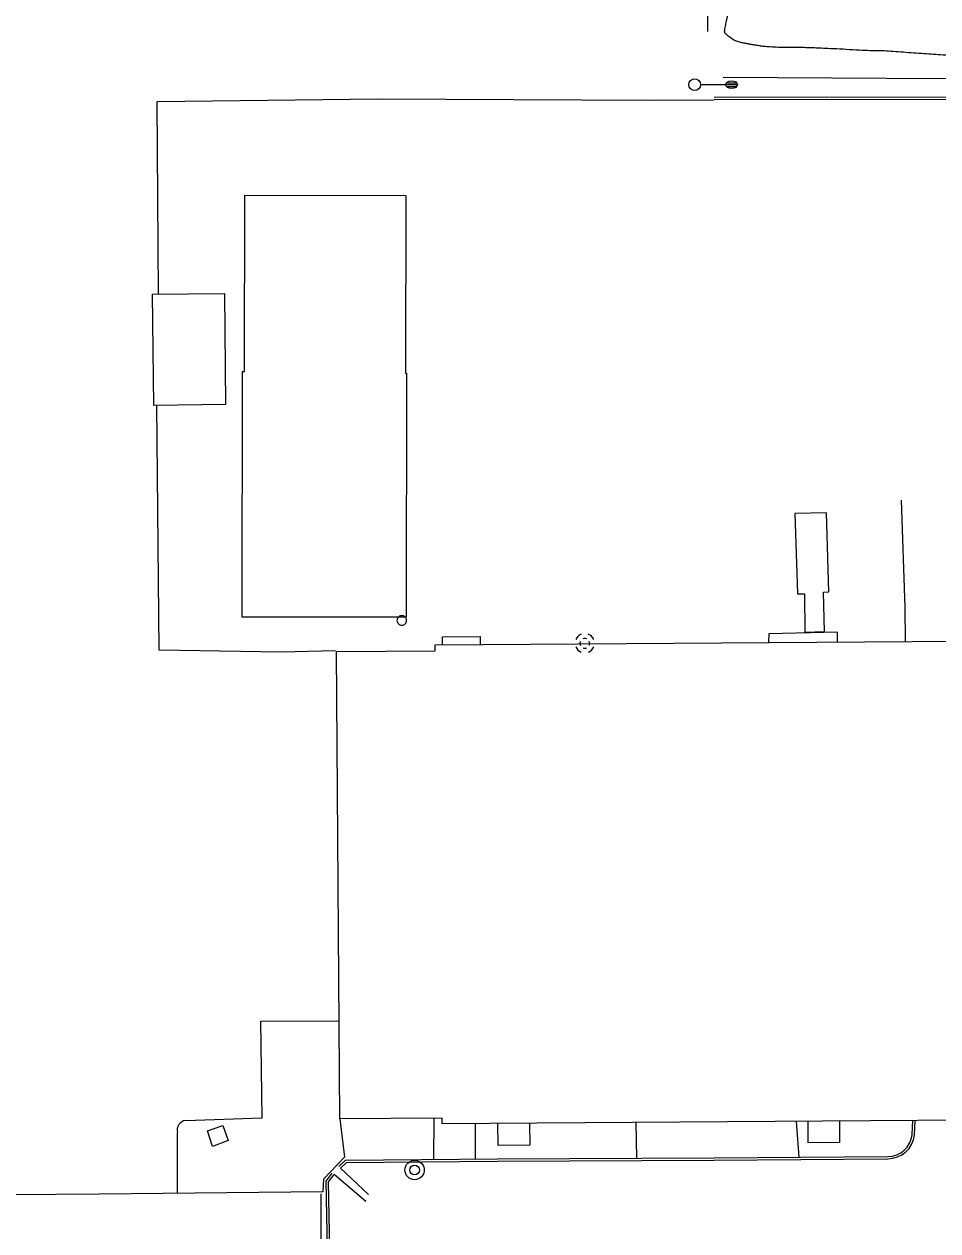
# Model space of a CAD drawing. Extents: x 2145380 to 2157287, y 139568 to 149130.
# Drawn here: x 2150312 to 2150547.4, y 141023 to 141333.7 of the extents above; entities that cross this region are included whole.
import ezdxf

# ---------------------------------------------------------------- set-up
doc = ezdxf.new("R2010")
doc.units = 0
for name, color, linetype in [('Default', 7, 'Continuous'), ('TOPO_Asphalt', 7, 'Continuous'), ('TOPO_Building', 7, 'Continuous'), ('TOPO_Concrete', 7, 'Continuous'), ('TOPO_Curb Back', 7, 'Continuous'), ('TOPO_DRAIN_Inlet Grate', 7, 'Continuous'), ('TOPO_DRAIN_Manhole', 7, 'Continuous'), ('TOPO_Fence', 7, 'Continuous'), ('TOPO_Light Pole', 7, 'Continuous'), ('TOPO_Misc', 7, 'Continuous'), ('TOPO_Misc Line', 7, 'Continuous'), ('TOPO_Pipeline', 7, 'Continuous'), ('TOPO_San Manhole', 7, 'Continuous'), ('TOPO_Tree Line', 7, 'Continuous'), ('TOPO_Wall Freestanding', 7, 'Continuous')]:
    doc.layers.add(name, color=color, linetype=linetype)

# ---------------------------------------------------------------- blocks, each defined once
blk = doc.blocks.new('LP')
at = {"layer": 'TOPO_Light Pole'}
blk.add_line((3.81, 0), (20.32, 0), dxfattribs=at)
for points in [[(20.32, 0), (27.94, 0)], [(20.32, 0), (23.5, 0)], [(20.83, 1.27), (27.43, 1.27)], [(20.83, 1.27), (23.5, 1.27)], [(23.71, 1.27), (27.43, 1.27)], [(23.71, 0), (27.94, 0)], [(20.83, -1.27), (27.43, -1.27)], [(20.83, -1.27), (23.5, -1.27)], [(23.71, -1.27), (27.43, -1.27)]]:
    blk.add_lwpolyline(points, dxfattribs=at)
blk.add_circle((0, 0), 3.81, dxfattribs=at)
blk.add_ellipse((24.13, 0), major_axis=(3.81, 0), ratio=0.666667, dxfattribs=at)
blk = doc.blocks.new('POST')
at = {"layer": 'TOPO_Misc'}
for start, end in [(89.99996, 180.00004), (179.99996, 270.00004), (359.99996, 90.00004), (269.99996, 0.00004)]:
    blk.add_arc((-0.01, 0.03), 3.16, start, end, dxfattribs=at)
blk = doc.blocks.new('MHEXST')
at = {"layer": 'TOPO_DRAIN_Manhole'}
for centre, radius, start, end in [((-0.1, 0.3), 12.7, 112.9748, 158.2636), ((-0.1, 0.1), 6.35, 157.9722, 204.161), ((-0.1, 0.1), 6.35, 66.1941, 113.691), ((-0.1, 0.3), 12.7, 22.0744, 68.6991), ((-0.1, 0.1), 6.35, 336.8023, 21.4046), ((-0.1, 0.3), 12.7, 202.6921, 248.1938), ((-0.1, 0.1), 6.35, 248.5791, 293.1995), ((-0.1, 0.3), 12.7, 291.7963, 337.3032)]:
    blk.add_arc(centre, radius, start, end, dxfattribs=at)
blk = doc.blocks.new('EXMHSS')
at = {"layer": 'Default'}
for radius in [6.3, 3.13]:
    blk.add_circle((0, 0), radius, dxfattribs=at)

msp = doc.modelspace()

# ---------------------------------------------------------------- linework, layer by layer
at = {"layer": 'TOPO_Asphalt'}
for p, q in [((2150503.78, 141176.73), (2150503.77, 141174.49)), ((2150429.44, 141176.01), (2150429.48, 141173.97))]:
    msp.add_line(p, q, dxfattribs=at)
for points in [[(2150346.64, 141264.19), (2150346.3, 141313.74), (2150403.19, 141314.4), (2150473.12, 141314.11), (2150489.75, 141314.14)], [(2150392.25, 141172.31), (2150378.19, 141171.99), (2150346.84, 141172.49), (2150346.24, 141235.54)], [(2150353.63, 141051.41), (2150373.32, 141052.11), (2150373, 141077.02), (2150393.15, 141077.1)], [(2150351.56, 141032.7), (2150351.53, 141048.3)]]:
    msp.add_lwpolyline(points, dxfattribs=at)
msp.add_arc((2150353.82, 141049.02), 2.4, 94.3303, 197.5678, dxfattribs=at)
at = {"layer": 'TOPO_Building'}
for points in [[(2150410.49, 141243.82), (2150410.4, 141180.96), (2150368.19, 141181.02), (2150368.28, 141244.21), (2150368.78, 141244.21), (2150368.84, 141289.65), (2150410.3, 141289.59), (2150410.24, 141243.82)], [(2150345.41, 141235.53), (2150345.12, 141264.17), (2150363.61, 141264.36), (2150363.9, 141235.72)], [(2150664.63, 141052.26), (2150419.7, 141050.55), (2150419.69, 141052.04), (2150393.32, 141051.86), (2150392.48, 141172.17), (2150417.88, 141172.35), (2150417.87, 141173.89), (2150663.63, 141175.6), (2150663.68, 141169.36), (2150670.37, 141169.41), (2150670.46, 141156.3), (2150663.91, 141156.25)]]:
    msp.add_lwpolyline(points, close=True, dxfattribs=at)
at = {"layer": 'TOPO_Concrete'}
for points in [[(2150442.19, 141050.71), (2150442.23, 141045.05), (2150434.08, 141045), (2150434.04, 141050.65)], [(2150522.02, 141051.25), (2150522.05, 141045.74), (2150513.97, 141045.69), (2150513.94, 141051.21)]]:
    msp.add_lwpolyline(points, dxfattribs=at)
at = {"layer": 'TOPO_Curb Back'}
for points in [[(2150663.76, 141315.15), (2150637.88, 141315.09), (2150595.43, 141314.81), (2150563.57, 141314.76), (2150518.61, 141314.84), (2150489.75, 141314.74)], [(2150663.76, 141314.55), (2150637.88, 141314.49), (2150595.44, 141314.21), (2150563.57, 141314.16), (2150518.61, 141314.24), (2150489.75, 141314.14)], [(2150540.73, 141047.78), (2150540.91, 141051.4)], [(2150541.33, 141047.73), (2150541.51, 141051.39)], [(2150393.11, 141039.6), (2150394.83, 141041.25), (2150433.91, 141041.59), (2150489.65, 141041.84), (2150534.47, 141042.18)], [(2150393.53, 141039.17), (2150395.07, 141040.65), (2150433.91, 141040.99), (2150489.65, 141041.24), (2150534.47, 141041.58)], [(2150392.03, 140827.68), (2150391.11, 140887.52), (2150390.9, 140932.22), (2150390.61, 140980.98), (2150390.12, 141018.17), (2150389.84, 141035.84), (2150391.36, 141037.86)], [(2150392.63, 140827.69), (2150391.71, 140887.53), (2150391.5, 140932.22), (2150391.21, 140980.99), (2150390.72, 141018.17), (2150390.44, 141035.65), (2150391.84, 141037.5)]]:
    msp.add_lwpolyline(points, dxfattribs=at)
for radius, start, end in [(6.25, 269.6259, 353.9839), (6.85, 269.663, 354.1259)]:
    msp.add_arc((2150534.51, 141048.43), radius, start, end, dxfattribs=at)
at = {"layer": 'TOPO_DRAIN_Inlet Grate'}
msp.add_lwpolyline([(2150364.6, 141046.28), (2150360.56, 141044.75), (2150359.29, 141048.75), (2150363.22, 141050.11)], close=True, dxfattribs=at)
at = {"layer": 'TOPO_Fence'}
for points in [[(2150216.62, 141460.54), (2150221.88, 141565.84), (2150223.97, 141615.68), (2150334.71, 141617.15), (2150417.27, 141617.89), (2150421.77, 141623.32), (2150457.14, 141624.34), (2150462.51, 141618.74), (2150485.59, 141618.68), (2150486.91, 141501.88), (2150487.65, 141384.54), (2150488, 141331.79)], [(2150672, 141213.41), (2150672.03, 141248.08), (2150671.75, 141320.28), (2150584.85, 141319.92), (2150548.05, 141319.56), (2150492.07, 141319.92)], [(2150393.33, 141051.83), (2150394.53, 141041.99), (2150389.12, 141036.35), (2150388.97, 141033.09), (2150331.39, 141032.46), (2150253.12, 141031.82), (2150242.58, 141031.61)], [(2150388.43, 141032.51), (2150388.65, 140964.33), (2150390, 140865.13), (2150390.84, 140778.15), (2150390.97, 140757.68)]]:
    msp.add_lwpolyline(points, dxfattribs=at)
at = {"layer": 'TOPO_Misc Line'}
msp.add_lwpolyline([(2150519.3, 141187.48), (2150518.7, 141207.9), (2150510.49, 141207.66), (2150511.17, 141186.97), (2150513.01, 141187.02), (2150513.13, 141177.14), (2150518.18, 141177.29), (2150517.88, 141187.44)], close=True, dxfattribs=at)
at = {"layer": 'TOPO_Pipeline'}
for p, q in [((2150417.54, 141041.45), (2150417.66, 141052.03)), ((2150428.19, 141050.61), (2150428.18, 141041.54)), ((2150469.86, 141041.75), (2150469.67, 141050.9)), ((2150511.67, 141042), (2150510.97, 141051.19))]:
    msp.add_line(p, q, dxfattribs=at)
at = {"layer": 'TOPO_Tree Line'}
msp.add_open_spline([(2150493.46, 141337.09), (2150493.14, 141335.5), (2150492.82, 141333.92), (2150492.5, 141332.33), (2150492.33, 141331.47), (2150493.17, 141330.71), (2150493.95, 141330.15), (2150494.99, 141329.41), (2150496.02, 141329.06), (2150497.16, 141328.83), (2150498.04, 141328.64), (2150498.91, 141328.47), (2150499.8, 141328.33), (2150501.06, 141328.14), (2150502.31, 141327.91), (2150503.58, 141327.83), (2150505.72, 141327.69), (2150507.85, 141327.65), (2150509.98, 141327.63), (2150511.07, 141327.61), (2150512.17, 141327.64), (2150513.26, 141327.61), (2150515.1, 141327.56), (2150516.95, 141327.48), (2150518.8, 141327.39), (2150522.12, 141327.24), (2150525.43, 141327.02), (2150528.74, 141326.86), (2150530.88, 141326.76), (2150533.02, 141326.8), (2150535.15, 141326.66), (2150537.81, 141326.5), (2150540.47, 141326.25), (2150543.13, 141326.07), (2150545.6, 141325.9), (2150548.07, 141325.74), (2150550.54, 141325.59), (2150553.16, 141325.42), (2150555.78, 141325.46), (2150558.4, 141325.25), (2150561.2, 141325.02), (2150564.01, 141324.75), (2150566.82, 141324.49), (2150570.2, 141324.17), (2150573.59, 141323.81), (2150576.98, 141323.51), (2150580.33, 141323.22), (2150583.7, 141323.12), (2150587.07, 141322.89), (2150588.75, 141322.77), (2150590.43, 141322.65), (2150592.11, 141322.5), (2150594.01, 141322.32), (2150595.9, 141322.07), (2150597.8, 141321.89), (2150600.01, 141321.68), (2150602.23, 141321.49), (2150604.44, 141321.29), (2150606.92, 141321.07), (2150609.39, 141320.85), (2150611.87, 141320.66), (2150614.52, 141320.45), (2150617.18, 141320.46), (2150619.83, 141320.27), (2150622.42, 141320.09), (2150625, 141319.82), (2150627.58, 141319.65), (2150629.76, 141319.5), (2150631.94, 141319.37), (2150634.11, 141319.23), (2150635.9, 141319.11), (2150637.69, 141318.96), (2150639.48, 141318.84), (2150640.45, 141318.77), (2150641.42, 141318.75), (2150642.39, 141318.75), (2150643.72, 141318.74), (2150645.04, 141318.85), (2150646.36, 141319.02), (2150647.39, 141319.15), (2150648.39, 141319.38), (2150649.4, 141319.63), (2150650.22, 141319.83), (2150651, 141320.1), (2150651.78, 141320.43), (2150652.59, 141320.78), (2150653.31, 141321.26), (2150653.93, 141321.91), (2150654.69, 141322.72), (2150655.3, 141323.59), (2150655.76, 141324.56), (2150656.12, 141325.34), (2150656.47, 141326.12), (2150656.8, 141326.91), (2150657.25, 141327.98), (2150657.67, 141329.05), (2150658.08, 141330.14), (2150658.54, 141331.36), (2150658.76, 141332.71), (2150658.71, 141333.98), (2150658.66, 141335.16), (2150658.1, 141336.3), (2150657.18, 141337.27), (2150655.98, 141338.51), (2150654.74, 141339.25), (2150653.32, 141339.93), (2150652.47, 141340.34), (2150651.64, 141340.73), (2150650.76, 141341.05), (2150649.77, 141341.43), (2150648.78, 141341.78), (2150647.74, 141342.04), (2150646.16, 141342.43), (2150644.57, 141342.67), (2150642.95, 141342.81), (2150640.49, 141343.01), (2150638.03, 141343.18), (2150635.56, 141343.15), (2150633.77, 141343.12), (2150631.97, 141343.09), (2150630.18, 141343), (2150628.69, 141342.93), (2150627.19, 141342.83), (2150625.7, 141342.76), (2150624.06, 141342.68), (2150622.42, 141342.6), (2150620.78, 141342.54), (2150618.31, 141342.44), (2150615.85, 141342.46), (2150613.38, 141342.33), (2150611.7, 141342.25), (2150610.03, 141342.1), (2150608.35, 141342.01), (2150606.04, 141341.88), (2150603.72, 141341.76), (2150601.41, 141341.63), (2150599.45, 141341.51), (2150597.49, 141341.36), (2150595.53, 141341.25), (2150593.1, 141341.12), (2150590.67, 141341.02), (2150588.25, 141340.92), (2150584.76, 141340.77), (2150581.28, 141340.69), (2150577.8, 141340.54), (2150575.67, 141340.45), (2150573.54, 141340.33), (2150571.41, 141340.18), (2150569.62, 141340.06), (2150567.83, 141339.92), (2150566.04, 141339.75), (2150564.72, 141339.62), (2150563.4, 141339.48), (2150562.08, 141339.35), (2150559.91, 141339.13), (2150557.75, 141338.89), (2150555.59, 141338.66), (2150554.13, 141338.51), (2150552.68, 141338.38), (2150551.22, 141338.29), (2150549.15, 141338.16), (2150547.08, 141338.1), (2150545.01, 141338.03), (2150543.74, 141337.99), (2150542.48, 141338), (2150541.22, 141337.94), (2150538.9, 141337.83), (2150536.59, 141337.61), (2150534.28, 141337.47), (2150532.18, 141337.34), (2150530.09, 141337.22), (2150528, 141337.13), (2150526.43, 141337.06), (2150524.86, 141337.05), (2150523.29, 141337.06), (2150520.86, 141337.08), (2150518.42, 141337.23), (2150515.99, 141337.21), (2150513.94, 141337.2), (2150511.89, 141337.18), (2150509.84, 141337.16), (2150507.91, 141337.15), (2150505.97, 141337.14), (2150504.03, 141337.13), (2150501.59, 141337.11), (2150499.14, 141337.88), (2150496.72, 141337.54), (2150495.64, 141337.39), (2150494.55, 141337.24), (2150493.46, 141337.09)], degree=3, dxfattribs=at)
at = {"layer": 'TOPO_Wall Freestanding'}
for p, q in [((2150400.07, 141030.53), (2150391.84, 141037.5)), ((2150393.53, 141039.17), (2150400.72, 141032.38))]:
    msp.add_line(p, q, dxfattribs=at)
for points in [[(2150538.99, 141174.73), (2150538.93, 141183.5), (2150537.96, 141211.15)], [(2150521.47, 141174.61), (2150521.53, 141177.15), (2150503.78, 141176.73)], [(2150419.8, 141173.9), (2150419.79, 141175.94), (2150429.44, 141176.01)]]:
    msp.add_lwpolyline(points, dxfattribs=at)

# ---------------------------------------------------------------- block references
at = {"layer": 'TOPO_DRAIN_Manhole', "xscale": 0.19685000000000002, "yscale": 0.19685000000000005}
msp.add_blockref('MHEXST', (2150456.44, 141174.24), dxfattribs=at)
at = {"layer": 'TOPO_Light Pole', "xscale": 0.39370000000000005, "yscale": 0.3937000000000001}
msp.add_blockref('LP', (2150484.72, 141318.09), dxfattribs=at)
at = {"layer": 'TOPO_Misc', "xscale": 0.39370000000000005, "yscale": 0.3937000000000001}
msp.add_blockref('POST', (2150409.3, 141180.14), dxfattribs=at)
at = {"layer": 'TOPO_San Manhole', "xscale": 0.39370000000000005, "yscale": 0.3937000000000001}
msp.add_blockref('EXMHSS', (2150412.59, 141038.67), dxfattribs=at)

doc.saveas('drawing.dxf')
